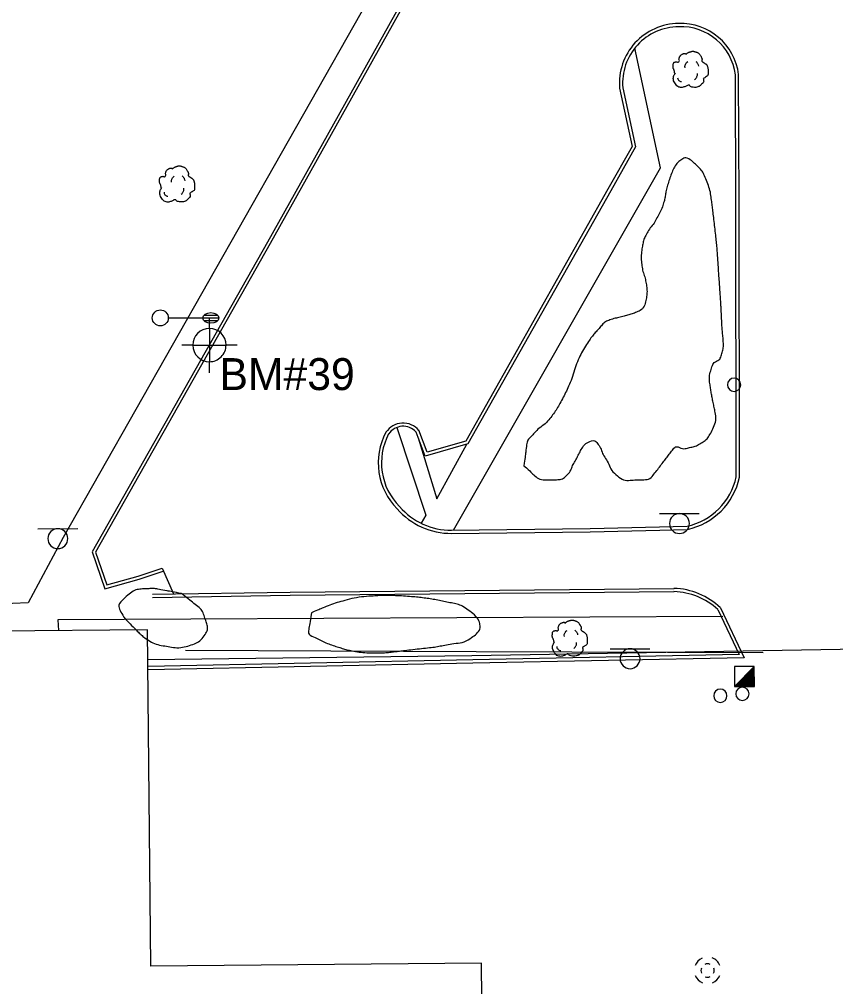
# Model space of a CAD drawing. Extents: x 2145380 to 2157287, y 139568 to 149130.
# Drawn here: x 2152586.9 to 2152740.3, y 142529.9 to 142711.6 of the extents above; entities that cross this region are included whole.
import ezdxf

# ---------------------------------------------------------------- set-up
doc = ezdxf.new("R2010")
doc.units = 0
for name, color, linetype in [('PR_PREVIOUSLY CONSTRUCTED', 7, 'Continuous'), ('SURV_Benchmark', 7, 'Continuous'), ('TOPO_Asphalt', 7, 'Continuous'), ('TOPO_Building', 7, 'Continuous'), ('TOPO_Curb Back', 7, 'Continuous'), ('TOPO_DRAIN_Manhole', 7, 'Continuous'), ('TOPO_Fence', 7, 'Continuous'), ('TOPO_Light Pole', 7, 'Continuous'), ('TOPO_Misc', 7, 'Continuous'), ('TOPO_Sidewalk', 7, 'Continuous'), ('TOPO_Sign', 7, 'Continuous'), ('TOPO_Tree', 7, 'Continuous'), ('TOPO_Tree Line', 7, 'Continuous'), ('TOPO_Wall Freestanding', 7, 'Continuous')]:
    doc.layers.add(name, color=color, linetype=linetype)

# ---------------------------------------------------------------- blocks, each defined once
blk = doc.blocks.new('MHEXST')
at = {"layer": 'TOPO_DRAIN_Manhole'}
for centre, radius, start, end in [((-0.14, 0.26), 12.7, 112.97475, 158.26364), ((-0.14, 0.26), 12.7, 22.07441, 68.69913), ((-0.08, 0.11), 6.35, 157.97219, 204.16105), ((-0.08, 0.11), 6.35, 66.19406, 113.69103), ((-0.08, 0.11), 6.35, 336.80229, 21.40458), ((-0.14, 0.26), 12.7, 202.6921, 248.19382), ((-0.08, 0.11), 6.35, 248.57914, 293.19947), ((-0.14, 0.26), 12.7, 291.79631, 337.30323)]:
    blk.add_arc(centre, radius, start, end, dxfattribs=at)
blk = doc.blocks.new('POST')
at = {"layer": 'TOPO_Misc'}
for start, end in [(90, 180), (180, 270), (360, 90), (270, 0)]:
    blk.add_arc((-0.01, 0.03), 3.16, start, end, dxfattribs=at)
blk = doc.blocks.new('LP')
at = {"layer": 'TOPO_Light Pole'}
blk.add_line((3.81, 0), (20.32, 0), dxfattribs=at)
for points in [[(20.32, 0), (27.94, 0)], [(20.32, 0), (23.5, 0)], [(20.83, 1.27), (27.43, 1.27)], [(20.83, 1.27), (23.5, 1.27)], [(23.71, 1.27), (27.43, 1.27)], [(23.71, 0), (27.94, 0)], [(20.83, -1.27), (27.43, -1.27)], [(20.83, -1.27), (23.5, -1.27)], [(23.71, -1.27), (27.43, -1.27)]]:
    blk.add_lwpolyline(points, dxfattribs=at)
blk.add_circle((0, 0), 3.81, dxfattribs=at)
blk.add_ellipse((24.13, 0), major_axis=(3.81, 0), ratio=0.666667, dxfattribs=at)
blk = doc.blocks.new('TREE')
at = {"layer": 'TOPO_Tree'}
for points in [[(-14.07, -0.4), (-14.17, 0.5), (-14.37, 1.38), (-14.6, 2.25), (-14.84, 3.17), (-15.47, 3.96), (-15.66, 4.9), (-15.8, 5.59), (-15.71, 6.31), (-15.66, 7.01), (-15.6, 7.91), (-15.72, 8.8), (-15.13, 9.66), (-14.62, 10.42), (-13.76, 10.49), (-13.02, 10.72), (-12.18, 10.98), (-11.06, 10), (-10.37, 10.72), (-9.4, 11.74), (-10.29, 13.28), (-9.84, 14.42), (-9.56, 15.15), (-9.32, 15.89), (-8.78, 16.54), (-8.18, 17.26), (-7.5, 17.68), (-6.67, 18.13), (-6.14, 18.41), (-5.61, 18.61), (-5.08, 18.66), (-4.55, 18.71), (-4.02, 18.54), (-3.49, 18.13)], [(-3.49, 17.6), (-3.07, 18.27), (-2.58, 18.8), (-1.9, 19.19), (-1.05, 19.68), (-0.19, 19.96), (0.74, 20.24), (1.62, 20.51), (2.51, 20.82), (3.39, 20.77), (4.1, 20.73), (4.8, 20.47), (5.51, 20.24), (6.43, 19.95), (7.32, 19.73), (8.15, 19.19), (9.36, 18.4), (10.02, 17.21), (10.8, 16.01), (11.24, 15.33), (11.58, 14.62), (11.86, 13.89), (12.17, 13.08), (11.37, 12.02), (11.86, 11.25), (12, 11.03), (12.18, 10.86), (12.39, 10.72), (12.91, 10.35), (13.45, 10.02), (13.97, 9.66), (14.7, 9.16), (15.41, 8.68), (16.09, 8.07), (16.7, 7.53), (16.93, 6.73), (17.15, 5.95), (17.59, 4.38), (17.71, 2.77), (17.68, 1.19), (17.65, -0.25), (17.83, -2.22), (16.62, -3.04), (15.47, -3.83), (14.31, -4.58), (13.16, -5.35)], [(-4.21, 5.09), (-4.46, 6.09), (-4.3, 7.21), (-3.84, 8.21), (-3.33, 9.34), (-2.71, 10.27), (-1.64, 10.97)], [(5.89, 11.15), (6.5, 10.68), (6.96, 10.17), (7.36, 9.5), (7.93, 8.56), (8.31, 7.6), (8.46, 6.56)], [(13.16, -5.34), (13.25, -5.81), (13.36, -6.28), (13.45, -6.75), (13.76, -8.52), (12.24, -10.03), (10.8, -11.51), (9.98, -12.34), (9.13, -12.77), (8.15, -13.1), (5.97, -13.83), (3.32, -13.56), (1.27, -13.1), (0.49, -12.92), (-0.06, -11.44), (-0.84, -11.51), (-2.04, -11.61), (-3.28, -12.78), (-4.55, -13.1), (-6.06, -13.47), (-7.77, -14.03), (-9.31, -13.62), (-11.36, -13.09), (-12.84, -11.41), (-14.07, -9.39), (-15.32, -7.35), (-15.61, -5.13), (-15.13, -3.04), (-14.87, -1.89), (-13.91, -0.75), (-13.54, 0.13)], [(-11.38, -4.46), (-11.47, -5.41), (-11.03, -6.32), (-10.09, -7.22), (-9.3, -7.97), (-8.49, -8.26), (-7.7, -8.14)], [(4.79, -6.29), (5.71, -5.66), (6.3, -4.92), (6.81, -3.91), (7.36, -2.81), (7.63, -1.7), (7.54, -0.6)]]:
    blk.add_open_spline(points, degree=3, dxfattribs=at)
blk = doc.blocks.new('BM')
at = {"layer": 'SURV_Benchmark'}
for p, q in [((0, 2.49), (0, 4.15)), ((-2.49, 0), (-4.16, 0)), ((4.16, 0), (2.49, 0)), ((0, -4.16), (0, -2.49))]:
    blk.add_line(p, q, dxfattribs=at)
for points in [[(0, 2.49), (0, 2.49), (0, 0), (2.49, 0), (2.49, 0), (2.49, 0)], [(0, 2.49), (0, 2.49), (0, 0), (2.49, 0), (2.49, 0), (2.49, 0), (2.49, 0)], [(-2.5, 0), (-2.49, 0), (0, 0), (0, -2.49), (0, -2.49)], [(-2.5, 0), (-2.49, 0), (0, 0), (0, -2.49), (0, -2.49)]]:
    blk.add_lwpolyline(points, dxfattribs=at)
for start, end in [(90.0638, 180.0068), (0.0638, 90.0068), (0.0638, 90.0068), (180.0638, 270.0068), (180.0638, 270.0068), (269.9472, 359.9927)]:
    blk.add_arc((0, 0), 2.5, start, end, dxfattribs=at)

msp = doc.modelspace()

# ---------------------------------------------------------------- linework, layer by layer
at = {"layer": 'PR_PREVIOUSLY CONSTRUCTED'}
msp.add_arc((2152550.6, 141635.98), 1145.92, 60.40983, 90.40983, dxfattribs=at)
at = {"layer": 'TOPO_Asphalt'}
msp.add_line((2152613.75, 142608.52), (2152615.87, 142603.66), dxfattribs=at)
at = {"layer": 'TOPO_Building'}
msp.add_lwpolyline([(2152675.84, 142313.48), (2152673.79, 142534.31), (2152611.63, 142533.73), (2152611.04, 142596.91), (2152582.68, 142596.65), (2152582.59, 142606.76), (2152522.06, 142606.2), (2152522.02, 142610.27), (2152481.02, 142609.89), (2152481.97, 142506.94), (2152448.46, 142506.63), (2152448.47, 142505.96), (2152320.53, 142504.77), (2152321.71, 142377.8), (2152449.64, 142378.99), (2152449.64, 142379.2), (2152496.81, 142379.63), (2152497.14, 142343.67), (2152503.11, 142343.72), (2152503.4, 142312.09)], dxfattribs=at)
at = {"layer": 'TOPO_Curb Back'}
for p, q in [((2152721.59, 142677.46), (2152721.51, 142701.19)), ((2152722.19, 142677.46), (2152722.11, 142701.23)), ((2152699.74, 142698.67), (2152702.07, 142687.73)), ((2152700.33, 142698.76), (2152702.7, 142687.64)), ((2152702.07, 142687.73), (2152697.54, 142679.68)), ((2152702.7, 142687.64), (2152698.06, 142679.39)), ((2152697.54, 142679.68), (2152670.84, 142632.38)), ((2152698.06, 142679.39), (2152671.24, 142631.88)), ((2152721.67, 142625.63), (2152721.59, 142677.46)), ((2152722.27, 142625.56), (2152722.19, 142677.46)), ((2152663.18, 142629.55), (2152661.48, 142634.07)), ((2152663.55, 142630.28), (2152662.01, 142634.39)), ((2152671.24, 142631.88), (2152663.18, 142629.55)), ((2152670.84, 142632.38), (2152663.55, 142630.28)), ((2152668.16, 142615.63), (2152694.22, 142615.94)), ((2152668.17, 142615.03), (2152694.23, 142615.34)), ((2152694.22, 142615.94), (2152712.41, 142616.37)), ((2152694.23, 142615.34), (2152712.48, 142615.77))]:
    msp.add_line(p, q, dxfattribs=at)
for points in [[(2152712.05, 142735.11), (2152661.61, 142719.94), (2152633.57, 142669.75), (2152600.6, 142611.54), (2152603.02, 142604.63), (2152609.45, 142606.45), (2152613.94, 142607.95)], [(2152712.35, 142734.58), (2152662.02, 142719.43), (2152634.09, 142669.46), (2152601.25, 142611.49), (2152603.4, 142605.36), (2152609.28, 142607.02), (2152613.75, 142608.52)], [(2152611.94, 142603.6), (2152637.81, 142604), (2152709.96, 142604.7)], [(2152611.94, 142603), (2152637.82, 142603.4), (2152709.96, 142604.1)], [(2152718.68, 142601.07), (2152723.12, 142591.67), (2152672.17, 142590.66), (2152611.11, 142589.4)], [(2152718.18, 142600.71), (2152722.18, 142592.25), (2152672.16, 142591.26), (2152611.11, 142590)]]:
    msp.add_lwpolyline(points, dxfattribs=at)
for centre, radius, start, end in [((2152710.9, 142699.61), 11.2, 90.4246, 184.811), ((2152710.9, 142699.61), 10.6, 90.377, 184.6091), ((2152711.22, 142699.84), 10.98, 7.2576, 92.1028), ((2152711.22, 142699.84), 10.38, 7.4593, 92.1511), ((2152659.05, 142631.87), 3.88, 40.3667, 146.3237), ((2152659.05, 142631.87), 3.28, 42.1194, 145.8231), ((2152666.6, 142628.28), 12.22, 151.9505, 224.9397), ((2152666.6, 142628.28), 11.62, 152.0996, 225.0548), ((2152709.73, 142628.31), 12.24, 282.6504, 347.33), ((2152709.73, 142628.31), 12.84, 282.3808, 347.6328), ((2152667.98, 142628.22), 13.19, 220.5101, 270.837), ((2152667.98, 142628.22), 12.59, 220.4043, 270.8404), ((2152709.54, 142591.42), 13.29, 46.5796, 88.1926), ((2152709.54, 142591.42), 12.69, 47.0833, 88.1378)]:
    msp.add_arc(centre, radius, start, end, dxfattribs=at)
at = {"layer": 'TOPO_Fence'}
for points in [[(2152671.95, 142592.08), (2152755.78, 142593.54), (2152756.32, 142530.91), (2152762.44, 142530.97)], [(2152672.79, 142592.8), (2152618.18, 142593)], [(2152726.73, 142592.58), (2152672.79, 142592.8)]]:
    msp.add_lwpolyline(points, dxfattribs=at)
at = {"layer": 'TOPO_Misc'}
for p, q in [((2152721.31, 142586.27), (2152725.05, 142590.02)), ((2152724.65, 142589.61), (2152725.05, 142589.61)), ((2152724.84, 142589.8), (2152725.05, 142589.8)), ((2152725.02, 142589.98), (2152725.05, 142589.98)), ((2152722.97, 142587.93), (2152725.05, 142587.93)), ((2152723.15, 142588.12), (2152725.05, 142588.12)), ((2152723.34, 142588.3), (2152725.05, 142588.3)), ((2152723.53, 142588.49), (2152725.05, 142588.49)), ((2152723.71, 142588.67), (2152725.05, 142588.67)), ((2152723.9, 142588.86), (2152725.05, 142588.86)), ((2152724.08, 142589.05), (2152725.05, 142589.05)), ((2152724.27, 142589.24), (2152725.05, 142589.24)), ((2152724.46, 142589.43), (2152725.05, 142589.43)), ((2152721.47, 142586.43), (2152725.06, 142586.43)), ((2152721.66, 142586.62), (2152725.06, 142586.62)), ((2152721.84, 142586.8), (2152725.06, 142586.8)), ((2152722.03, 142587), (2152725.06, 142587)), ((2152722.22, 142587.18), (2152725.06, 142587.18)), ((2152722.41, 142587.37), (2152725.06, 142587.37)), ((2152722.6, 142587.56), (2152725.06, 142587.56)), ((2152722.78, 142587.74), (2152725.05, 142587.74))]:
    msp.add_line(p, q, dxfattribs=at)
msp.add_lwpolyline([(2152725.06, 142586.28), (2152725.05, 142590.02), (2152721.31, 142590.01), (2152721.31, 142586.27), (2152725.06, 142586.28)], dxfattribs=at)
at = {"layer": 'TOPO_Sidewalk'}
for points in [[(2152713.48, 142740.28), (2152656.64, 142722.54), (2152595.19, 142614.23), (2152588.57, 142601.96), (2152582.63, 142601.71)], [(2152668.52, 142615.64), (2152707.4, 142683.73), (2152702.57, 142706.17)], [(2152657.87, 142634.94), (2152663.3, 142618.43), (2152662.43, 142616.92)], [(2152661.89, 142633.01), (2152665.39, 142621.53), (2152671.01, 142631.81)], [(2152719.14, 142599.39), (2152594.18, 142598.76), (2152594.31, 142596.76)]]:
    msp.add_lwpolyline(points, dxfattribs=at)
at = {"layer": 'TOPO_Sign'}
for points in [[(2152707.23, 142618.75), (2152714.72, 142618.76)], [(2152710.98, 142618.75), (2152710.98, 142618.75)], [(2152709.11, 142616.88), (2152709.11, 142616.88)], [(2152712.85, 142616.88), (2152712.85, 142616.88)], [(2152590.41, 142615.91), (2152597.9, 142615.92)], [(2152594.16, 142615.91), (2152594.16, 142615.91)], [(2152710.98, 142615.01), (2152710.98, 142615.01)], [(2152592.29, 142614.04), (2152592.29, 142614.04)], [(2152596.02, 142614.04), (2152596.02, 142614.04)], [(2152594.16, 142612.18), (2152594.16, 142612.18)], [(2152697.95, 142593.35), (2152705.44, 142593.36)], [(2152701.7, 142593.35), (2152701.7, 142593.35)], [(2152699.83, 142591.48), (2152699.83, 142591.48)], [(2152703.57, 142591.48), (2152703.57, 142591.48)], [(2152701.7, 142589.61), (2152701.7, 142589.61)]]:
    msp.add_lwpolyline(points, dxfattribs=at)
for centre, start, end in [((2152710.98, 142616.88), 90, 180), ((2152710.98, 142616.88), 360, 90), ((2152710.98, 142616.88), 180, 270), ((2152710.98, 142616.88), 270, 0), ((2152594.16, 142614.04), 90, 180), ((2152594.16, 142614.04), 360, 90), ((2152594.16, 142614.04), 180, 270), ((2152594.16, 142614.04), 270, 0), ((2152701.7, 142591.48), 90, 180), ((2152701.7, 142591.48), 360, 90), ((2152701.7, 142591.48), 180, 270), ((2152701.7, 142591.48), 270, 0)]:
    msp.add_arc(centre, 1.87, start, end, dxfattribs=at)
at = {"layer": 'TOPO_Tree Line'}
for points in [[(2152681.76, 142627.74), (2152681.93, 142629.07), (2152682.1, 142630.4), (2152682.27, 142631.73), (2152682.38, 142632.57), (2152683.11, 142633.2), (2152683.69, 142633.85), (2152684.6, 142634.86), (2152685.79, 142635.55), (2152686.63, 142636.61), (2152687.33, 142637.5), (2152687.96, 142638.43), (2152688.51, 142639.42), (2152689.16, 142640.59), (2152689.75, 142641.76), (2152690.28, 142642.98), (2152690.95, 142644.5), (2152691.3, 142646.14), (2152691.98, 142647.67), (2152692.57, 142648.98), (2152693.3, 142650.21), (2152694.12, 142651.4), (2152694.61, 142652.11), (2152695.16, 142652.74), (2152695.74, 142653.39), (2152696.32, 142654.02), (2152696.87, 142654.73), (2152697.67, 142655.04), (2152698.63, 142655.41), (2152699.62, 142655.57), (2152700.59, 142655.85), (2152701.45, 142656.11), (2152702.3, 142656.31), (2152703.14, 142656.69), (2152704.1, 142657.11), (2152704.6, 142658.26), (2152704.76, 142659.27), (2152704.92, 142660.24), (2152704.85, 142661.26), (2152704.68, 142662.22), (2152704.5, 142663.24), (2152704.08, 142664.24), (2152703.94, 142665.27), (2152703.79, 142666.42), (2152703.8, 142667.61), (2152703.98, 142668.77), (2152704.12, 142669.6), (2152704.35, 142670.42), (2152704.75, 142671.19), (2152705.28, 142672.22), (2152706.09, 142673.03), (2152706.62, 142674.04), (2152707.16, 142675.05), (2152707.7, 142676.07), (2152708.03, 142677.17), (2152708.27, 142677.97), (2152708.34, 142678.81), (2152708.55, 142679.62), (2152708.83, 142680.73), (2152709.18, 142681.81), (2152709.61, 142682.9), (2152709.99, 142683.85), (2152710.68, 142684.78), (2152711.44, 142685.29), (2152712.13, 142685.76), (2152713.31, 142685.06), (2152714, 142684.38), (2152714.76, 142683.63), (2152715.4, 142682.91), (2152715.79, 142681.96), (2152716.3, 142680.71), (2152716.77, 142679.47), (2152716.94, 142678.16), (2152717.08, 142677.14), (2152717.22, 142676.12), (2152717.34, 142675.1), (2152717.51, 142673.63), (2152717.69, 142672.16), (2152717.84, 142670.69), (2152717.97, 142669.52), (2152718.08, 142668.35), (2152718.16, 142667.18), (2152718.24, 142666.01), (2152718.31, 142664.84), (2152718.39, 142663.66), (2152718.48, 142662.36), (2152718.58, 142661.05), (2152718.67, 142659.75), (2152718.73, 142658.88), (2152718.77, 142658.02), (2152718.82, 142657.15), (2152718.88, 142656.1), (2152718.93, 142655.05), (2152718.98, 142654), (2152719.03, 142652.99), (2152719.16, 142651.99), (2152719.23, 142650.99), (2152719.29, 142650.11), (2152719.09, 142649.24), (2152718.81, 142648.38), (2152718.54, 142647.51), (2152717.39, 142647.22), (2152717.11, 142646.34), (2152716.76, 142645.29), (2152716.54, 142644.22), (2152716.7, 142643.16), (2152716.82, 142642.29), (2152716.97, 142641.41), (2152717.13, 142640.54), (2152717.3, 142639.61), (2152717.54, 142638.68), (2152717.7, 142637.76), (2152717.92, 142636.53), (2152717.57, 142635.3), (2152716.96, 142634.08), (2152716.49, 142633.13), (2152715.88, 142632.48), (2152715, 142631.95), (2152714.18, 142631.46), (2152713.33, 142631.25), (2152712.47, 142631.03), (2152711.61, 142630.82), (2152710.36, 142631.55), (2152709.81, 142630.85), (2152709.22, 142630.11), (2152708.66, 142629.35), (2152708.08, 142628.61), (2152707.39, 142627.72), (2152706.74, 142626.83), (2152706.01, 142625.94), (2152705.31, 142625.09), (2152703.93, 142625.13), (2152702.88, 142625.08), (2152701.71, 142625.02), (2152700.46, 142624.91), (2152699.35, 142625.82), (2152698.11, 142626.84), (2152697.77, 142628.01), (2152697.07, 142629.14), (2152696.52, 142630.03), (2152696.17, 142631.11), (2152695.59, 142631.93), (2152695.03, 142632.72), (2152693.19, 142631.91), (2152692.67, 142631.03), (2152692.16, 142630.16), (2152691.75, 142629.26), (2152691.26, 142628.39), (2152690.77, 142627.54), (2152690.54, 142626.68), (2152689.74, 142625.87), (2152689.02, 142625.15), (2152688.08, 142625.12), (2152687.24, 142625.11), (2152686.1, 142625.09), (2152684.67, 142625.07), (2152683.8, 142625.86), (2152683.12, 142626.49), (2152682.44, 142627.11), (2152681.76, 142627.74)], [(2152617.42, 142603.73), (2152617.42, 142603.73), (2152618.46, 142602.9), (2152619.49, 142602.08), (2152620.52, 142601.26), (2152621.31, 142600.63), (2152621.64, 142599.55), (2152621.98, 142598.62), (2152622.26, 142597.85), (2152622.39, 142596.88), (2152621.88, 142596.11), (2152621.14, 142594.99), (2152620.13, 142594.34), (2152618.93, 142593.97), (2152617.6, 142593.56), (2152616.2, 142593.53), (2152614.88, 142593.76), (2152613.61, 142593.99), (2152612.33, 142594.25), (2152611.15, 142594.98), (2152610.29, 142595.52), (2152609.66, 142596.12), (2152608.95, 142596.83), (2152607.73, 142598.04), (2152606.47, 142599.32), (2152605.84, 142600.6), (2152605.4, 142601.52), (2152606.49, 142602.76), (2152607.57, 142603.62), (2152608.56, 142604.41), (2152609.54, 142604.56), (2152610.6, 142604.61), (2152611.45, 142604.64), (2152612.31, 142604.69), (2152613.15, 142604.53), (2152614.57, 142604.26), (2152616, 142604), (2152617.42, 142603.73)], [(2152641.84, 142600.13), (2152642.54, 142600.42), (2152643.24, 142600.72), (2152643.94, 142601.01), (2152645.27, 142601.57), (2152646.62, 142602.03), (2152648.03, 142602.41), (2152649.84, 142602.91), (2152651.69, 142603.15), (2152653.56, 142603.27), (2152654.53, 142603.34), (2152655.51, 142603.37), (2152656.48, 142603.35), (2152657.99, 142603.31), (2152659.5, 142603.24), (2152661, 142603.1), (2152662.15, 142603), (2152663.29, 142602.85), (2152664.43, 142602.68), (2152665.58, 142602.51), (2152666.72, 142602.26), (2152667.86, 142602.01), (2152668.96, 142601.77), (2152669.96, 142601.54), (2152670.99, 142600.83), (2152672.2, 142600), (2152673.3, 142598.88), (2152673.5, 142597.84), (2152673.64, 142597.11), (2152672.88, 142596.1), (2152672.01, 142595.52), (2152670.51, 142594.51), (2152669.01, 142594.42), (2152667.44, 142594.14), (2152666.32, 142593.94), (2152665.21, 142593.71), (2152664.09, 142593.58), (2152662.5, 142593.4), (2152660.91, 142593.23), (2152659.31, 142593.04), (2152658.39, 142592.93), (2152657.47, 142592.81), (2152656.55, 142592.7), (2152655.58, 142592.59), (2152654.59, 142592.59), (2152653.61, 142592.59), (2152652.2, 142592.6), (2152650.8, 142592.72), (2152649.41, 142592.98), (2152648.48, 142593.15), (2152647.6, 142593.43), (2152646.7, 142593.71), (2152645.6, 142594.05), (2152644.56, 142594.47), (2152643.5, 142594.99), (2152642.59, 142595.43), (2152641.13, 142596), (2152641.3, 142596.98), (2152641.48, 142598.03), (2152641.66, 142599.08), (2152641.84, 142600.13)]]:
    msp.add_open_spline(points, degree=3, dxfattribs=at)
at = {"layer": 'TOPO_Wall Freestanding'}
msp.add_line((2152611.09, 142591.34), (2152671.95, 142592.08), dxfattribs=at)

# ---------------------------------------------------------------- block references
at = {"layer": 'SURV_Benchmark', "xscale": 1.25, "yscale": 1.25}
msp.add_blockref('BM', (2152622.65, 142650.4), dxfattribs=at)
at = {"layer": 'TOPO_DRAIN_Manhole', "xscale": 0.19685000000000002, "yscale": 0.19685000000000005}
msp.add_blockref('MHEXST', (2152716.28, 142532.89), dxfattribs=at)
at = {"layer": 'TOPO_Light Pole', "xscale": 0.39370000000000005, "yscale": 0.3937000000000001}
msp.add_blockref('LP', (2152613.42, 142655.5), dxfattribs=at)
at = {"layer": 'TOPO_Misc', "xscale": 0.39370000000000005, "yscale": 0.3937000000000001}
for p in [(2152721.25, 142642.94), (2152722.82, 142584.87), (2152718.67, 142584.52)]:
    msp.add_blockref('POST', p, dxfattribs=at)
at = {"layer": 'TOPO_Tree', "xscale": 0.19685000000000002, "yscale": 0.19685000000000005}
for p in [(2152712.88, 142701.51), (2152616.37, 142679.98), (2152690.18, 142594.65)]:
    msp.add_blockref('TREE', p, dxfattribs=at)

# ---------------------------------------------------------------- texts
at = {"layer": 'SURV_Benchmark'}
msp.add_text('BM#39', height=6, dxfattribs=at).set_placement((2152624.54, 142641.95))

doc.saveas('drawing.dxf')
